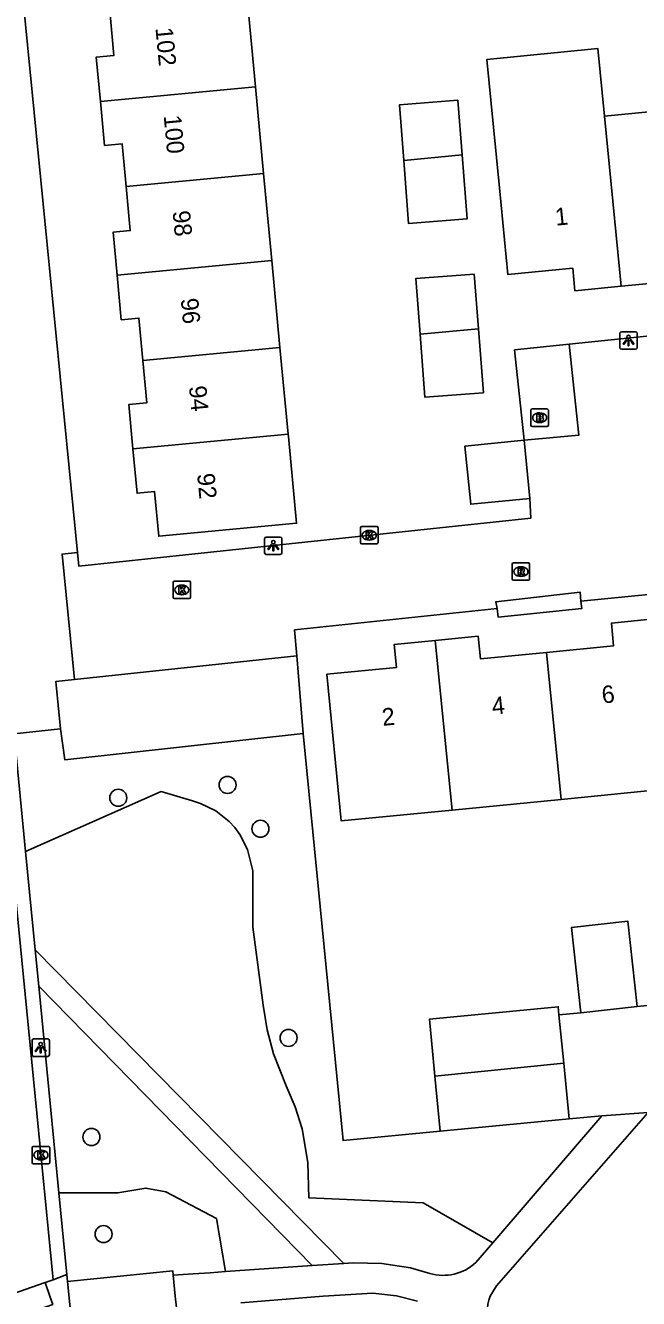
# Model space of a CAD drawing. Extents: x 158461 to 159795, y 387220 to 388672.
# Drawn here: x 159171.8 to 159207, y 387999.9 to 388073 of the extents above; entities that cross this region are included whole.
import ezdxf

# ---------------------------------------------------------------- set-up
doc = ezdxf.new("R2010")
doc.units = 0
for name, color, linetype in [('IMGEO_Boom', 7, 'Continuous'), ('IMGEO_Brandkraan', 7, 'Continuous'), ('IMGEO_Groenvoorziening', 7, 'Continuous'), ('IMGEO_Kolk', 7, 'Continuous'), ('IMGEO_Lichtpunt', 7, 'Continuous'), ('IMGEO_Pand', 7, 'Continuous'), ('IMGEO_Pand_nummerreeks', 7, 'Continuous'), ('IMGEO_Parkeervlak_open', 7, 'Continuous'), ('IMGEO_Rijbaan_lokaal_open', 7, 'Continuous'), ('IMGEO_Rioolput', 7, 'Continuous'), ('IMGEO_Voetpad_halfverhard', 7, 'Continuous'), ('IMGEO_Voetpad_open', 7, 'Continuous')]:
    doc.layers.add(name, color=color, linetype=linetype)

msp = doc.modelspace()

# ---------------------------------------------------------------- linework, layer by layer
at = {"layer": 'IMGEO_Boom'}
for centre in [(159183.387, 388029.351), (159177.115, 388028.614), (159185.278, 388026.837), (159186.888, 388014.825), (159175.574, 388009.137), (159176.271, 388003.563)]:
    msp.add_circle(centre, 0.489, dxfattribs=at)
at = {"layer": 'IMGEO_Brandkraan'}
for p, q in [((159200.803, 388050.013), (159200.803, 388050.865)), ((159200.878, 388050.939), (159201.73, 388050.939)), ((159201.291, 388050.719), (159201.316, 388050.719)), ((159201.804, 388050.865), (159201.804, 388050.013)), ((159201.314, 388050.159), (159201.289, 388050.159)), ((159201.73, 388049.939), (159200.878, 388049.939))]:
    msp.add_line(p, q, dxfattribs=at)
for points in [[(159200.803, 388050.013), (159200.803, 388050.865)], [(159200.878, 388050.939), (159201.73, 388050.939)], [(159201.804, 388050.865), (159201.804, 388050.013)], [(159201.151, 388050.639), (159201.151, 388050.239), (159201.364, 388050.239)], [(159201.382, 388050.639), (159201.151, 388050.639)], [(159201.33, 388050.558), (159201.276, 388050.558), (159201.276, 388050.482)], [(159201.276, 388050.482), (159201.329, 388050.482)], [(159201.338, 388050.406), (159201.276, 388050.406), (159201.276, 388050.325)], [(159201.276, 388050.325), (159201.338, 388050.325)], [(159201.73, 388049.939), (159200.878, 388049.939)]]:
    msp.add_lwpolyline(points, dxfattribs=at)
for centre, radius, start, end in [((159200.88, 388050.863), 0.0765, 91.55205, 178.44795), ((159200.88, 388050.863), 0.0765, 91.55205, 178.44795), ((159201.728, 388050.863), 0.0765, 1.55205, 88.44795), ((159201.728, 388050.863), 0.0765, 1.55205, 88.44795), ((159200.88, 388050.015), 0.0765, 181.55205, 268.44795), ((159200.88, 388050.015), 0.0765, 181.55205, 268.44795), ((159201.331, 388050.52), 0.0379, 267.82845, 90.93552), ((159201.339, 388050.365), 0.0404, 269.87594, 90.50774), ((159201.37, 388050.49), 0.251, 268.66757, 293.53466), ((159201.386, 388050.494), 0.145, 59.4692, 91.53667), ((159201.411, 388050.541), 0.0922, 285.51372, 58.15012), ((159201.416, 388050.349), 0.105, 301.31148, 78.98903), ((159201.728, 388050.015), 0.0765, 271.55205, 358.44795), ((159201.728, 388050.015), 0.0765, 271.55205, 358.44795)]:
    msp.add_arc(centre, radius, start, end, dxfattribs=at)
for centre, major_axis, ratio, start_param, end_param in [((159201.29, 388050.439), (-0.387, 0.002), 0.722429, 4.712389, 7.853982), ((159201.315, 388050.439), (-0.39, 0.002), 0.717154, 1.570796, 4.712389)]:
    msp.add_ellipse(centre, major_axis=major_axis, ratio=ratio, start_param=start_param, end_param=end_param, dxfattribs=at)
at = {"layer": 'IMGEO_Groenvoorziening'}
for points in [[(159187.722, 388032.306), (159190.018, 388008.927), (159195.596, 388009.467)], [(159198.608, 388003.053), (159194.616, 388005.353), (159188.052, 388005.645), (159187.989, 388007.664), (159187.662, 388009.605), (159187.275, 388010.868), (159186.758, 388012.083), (159186.024, 388013.905), (159185.658, 388015.289), (159185.439, 388016.704), (159184.831, 388021.186), (159184.844, 388024.411), (159184.541, 388025.65), (159184.092, 388026.51), (159183.802, 388026.9), (159183.473, 388027.257), (159182.712, 388027.86), (159181.843, 388028.291), (159181.379, 388028.436), (159179.576, 388028.97), (159171.791, 388025.531)], [(159183.277, 388001.405), (159182.757, 388004.452), (159179.852, 388005.984), (159178.706, 388006.201), (159177.095, 388005.937), (159173.704, 388005.93)]]:
    msp.add_lwpolyline(points, dxfattribs=at)
at = {"layer": 'IMGEO_Kolk'}
for p, q in [((159191.099, 388044.188), (159191.951, 388044.188)), ((159191.024, 388043.262), (159191.024, 388044.114)), ((159191.535, 388043.408), (159191.51, 388043.408)), ((159191.512, 388043.968), (159191.537, 388043.968)), ((159192.025, 388044.114), (159192.025, 388043.262)), ((159191.951, 388043.188), (159191.099, 388043.188)), ((159180.263, 388040.124), (159180.263, 388040.976)), ((159180.338, 388041.05), (159181.19, 388041.05)), ((159180.751, 388040.83), (159180.776, 388040.83)), ((159181.264, 388040.976), (159181.264, 388040.124)), ((159181.19, 388040.05), (159180.338, 388040.05)), ((159180.774, 388040.27), (159180.749, 388040.27)), ((159172.177, 388007.674), (159172.177, 388008.526)), ((159172.252, 388008.6), (159173.104, 388008.6)), ((159172.665, 388008.38), (159172.69, 388008.38)), ((159173.178, 388008.526), (159173.178, 388007.674)), ((159173.104, 388007.6), (159172.252, 388007.6)), ((159172.688, 388007.82), (159172.663, 388007.82))]:
    msp.add_line(p, q, dxfattribs=at)
for points in [[(159191.099, 388044.188), (159191.951, 388044.188)], [(159191.024, 388043.262), (159191.024, 388044.114)], [(159191.345, 388043.888), (159191.468, 388043.888), (159191.468, 388043.737), (159191.598, 388043.888), (159191.762, 388043.888), (159191.616, 388043.737), (159191.769, 388043.488), (159191.617, 388043.488), (159191.532, 388043.652), (159191.468, 388043.585), (159191.468, 388043.488), (159191.345, 388043.488), (159191.345, 388043.888)], [(159192.025, 388044.114), (159192.025, 388043.262)], [(159191.951, 388043.188), (159191.099, 388043.188)], [(159180.263, 388040.124), (159180.263, 388040.976)], [(159180.338, 388041.05), (159181.19, 388041.05)], [(159180.584, 388040.75), (159180.707, 388040.75), (159180.707, 388040.599), (159180.837, 388040.75), (159181.001, 388040.75), (159180.855, 388040.599), (159181.008, 388040.35), (159180.856, 388040.35), (159180.771, 388040.514), (159180.707, 388040.447), (159180.707, 388040.35), (159180.584, 388040.35), (159180.584, 388040.75)], [(159181.264, 388040.976), (159181.264, 388040.124)], [(159181.19, 388040.05), (159180.338, 388040.05)], [(159172.177, 388007.674), (159172.177, 388008.526)], [(159172.252, 388008.6), (159173.104, 388008.6)], [(159173.178, 388008.526), (159173.178, 388007.674)], [(159173.104, 388007.6), (159172.252, 388007.6)], [(159172.498, 388008.3), (159172.621, 388008.3), (159172.621, 388008.149), (159172.751, 388008.3), (159172.915, 388008.3), (159172.769, 388008.149), (159172.922, 388007.9), (159172.77, 388007.9), (159172.685, 388008.064), (159172.621, 388007.997), (159172.621, 388007.9), (159172.498, 388007.9), (159172.498, 388008.3)]]:
    msp.add_lwpolyline(points, dxfattribs=at)
for centre, start, end in [((159191.101, 388044.112), 91.55205, 178.44795), ((159191.101, 388044.112), 91.55205, 178.44795), ((159191.949, 388044.112), 1.55205, 88.44795), ((159191.949, 388044.112), 1.55205, 88.44795), ((159191.101, 388043.264), 181.55205, 268.44795), ((159191.101, 388043.264), 181.55205, 268.44795), ((159191.949, 388043.264), 271.55205, 358.44795), ((159191.949, 388043.264), 271.55205, 358.44795), ((159180.34, 388040.974), 91.55205, 178.44795), ((159180.34, 388040.974), 91.55205, 178.44795), ((159181.188, 388040.974), 1.55205, 88.44795), ((159181.188, 388040.974), 1.55205, 88.44795), ((159180.34, 388040.126), 181.55205, 268.44795), ((159180.34, 388040.126), 181.55205, 268.44795), ((159181.188, 388040.126), 271.55205, 358.44795), ((159181.188, 388040.126), 271.55205, 358.44795), ((159172.254, 388008.524), 91.55205, 178.44795), ((159172.254, 388008.524), 91.55205, 178.44795), ((159173.102, 388008.524), 1.55205, 88.44795), ((159173.102, 388008.524), 1.55205, 88.44795), ((159172.254, 388007.676), 181.55205, 268.44795), ((159172.254, 388007.676), 181.55205, 268.44795), ((159173.102, 388007.676), 271.55205, 358.44795), ((159173.102, 388007.676), 271.55205, 358.44795)]:
    msp.add_arc(centre, 0.0765, start, end, dxfattribs=at)
for centre, major_axis, ratio, start_param, end_param in [((159191.511, 388043.688), (-0.387, 0.002), 0.722429, 4.712389, 7.853982), ((159191.536, 388043.688), (-0.39, 0.002), 0.717154, 1.570796, 4.712389), ((159180.75, 388040.55), (-0.387, 0.002), 0.722429, 4.712389, 7.853982), ((159180.775, 388040.55), (-0.39, 0.002), 0.717154, 1.570796, 4.712389), ((159172.664, 388008.1), (-0.387, 0.002), 0.722429, 4.712389, 7.853982), ((159172.689, 388008.1), (-0.39, 0.002), 0.717154, 1.570796, 4.712389)]:
    msp.add_ellipse(centre, major_axis=major_axis, ratio=ratio, start_param=start_param, end_param=end_param, dxfattribs=at)
at = {"layer": 'IMGEO_Lichtpunt'}
for p, q in [((159205.908, 388055.274), (159205.908, 388054.467)), ((159205.908, 388055.274), (159205.908, 388054.467)), ((159206.81, 388055.369), (159206.002, 388055.369)), ((159206.81, 388055.369), (159206.002, 388055.369)), ((159206.904, 388054.467), (159206.904, 388055.274)), ((159206.904, 388054.467), (159206.904, 388055.274)), ((159206.002, 388054.373), (159206.81, 388054.373)), ((159206.002, 388054.373), (159206.81, 388054.373)), ((159185.515, 388043.492), (159185.515, 388042.685)), ((159185.515, 388043.492), (159185.515, 388042.685)), ((159186.417, 388043.587), (159185.609, 388043.587)), ((159186.417, 388043.587), (159185.609, 388043.587)), ((159186.511, 388042.685), (159186.511, 388043.492)), ((159186.511, 388042.685), (159186.511, 388043.492)), ((159185.609, 388042.591), (159186.417, 388042.591)), ((159185.609, 388042.591), (159186.417, 388042.591)), ((159172.164, 388014.67), (159172.164, 388013.863)), ((159172.164, 388014.67), (159172.164, 388013.863)), ((159173.066, 388014.765), (159172.258, 388014.765)), ((159173.066, 388014.765), (159172.258, 388014.765)), ((159173.16, 388013.863), (159173.16, 388014.67)), ((159173.16, 388013.863), (159173.16, 388014.67)), ((159172.258, 388013.769), (159173.066, 388013.769)), ((159172.258, 388013.769), (159173.066, 388013.769))]:
    msp.add_line(p, q, dxfattribs=at)
for points in [[(159206.282, 388054.938), (159206.321, 388054.91), (159206.133, 388054.648), (159206.095, 388054.675), (159206.282, 388054.938)], [(159206.384, 388054.89), (159206.431, 388054.89), (159206.431, 388054.568), (159206.384, 388054.568), (159206.384, 388054.89)], [(159206.494, 388054.91), (159206.532, 388054.937), (159206.719, 388054.675), (159206.68, 388054.647), (159206.494, 388054.91)], [(159185.889, 388043.156), (159185.928, 388043.128), (159185.74, 388042.866), (159185.702, 388042.893), (159185.889, 388043.156)], [(159185.991, 388043.108), (159186.038, 388043.108), (159186.038, 388042.786), (159185.991, 388042.786), (159185.991, 388043.108)], [(159186.101, 388043.128), (159186.139, 388043.155), (159186.326, 388042.893), (159186.287, 388042.865), (159186.101, 388043.128)], [(159172.538, 388014.334), (159172.577, 388014.306), (159172.389, 388014.044), (159172.351, 388014.071), (159172.538, 388014.334)], [(159172.64, 388014.286), (159172.687, 388014.286), (159172.687, 388013.964), (159172.64, 388013.964), (159172.64, 388014.286)], [(159172.75, 388014.306), (159172.788, 388014.333), (159172.975, 388014.071), (159172.936, 388014.043), (159172.75, 388014.306)]]:
    msp.add_lwpolyline(points, dxfattribs=at)
for centre in [(159206.407, 388055.072), (159186.014, 388043.29), (159172.663, 388014.468)]:
    msp.add_circle(centre, 0.0994, dxfattribs=at)
for centre, start, end in [((159206.002, 388055.274), 90, 180), ((159206.002, 388055.274), 90, 180), ((159206.81, 388055.274), 0, 90), ((159206.81, 388055.274), 0, 90), ((159206.002, 388054.467), 180, 270), ((159206.002, 388054.467), 180, 270), ((159206.81, 388054.467), 270, 0), ((159206.81, 388054.467), 270, 360), ((159185.609, 388043.492), 90, 180), ((159185.609, 388043.492), 90, 180), ((159186.417, 388043.492), 0, 90), ((159186.417, 388043.492), 0, 90), ((159185.609, 388042.685), 180, 270), ((159185.609, 388042.685), 180, 270), ((159186.417, 388042.685), 270, 0), ((159186.417, 388042.685), 270, 360), ((159172.258, 388014.67), 90, 180), ((159172.258, 388014.67), 90, 180), ((159173.066, 388014.67), 0, 90), ((159173.066, 388014.67), 0, 90), ((159172.258, 388013.863), 180, 270), ((159172.258, 388013.863), 180, 270), ((159173.066, 388013.863), 270, 0), ((159173.066, 388013.863), 270, 360)]:
    msp.add_arc(centre, 0.0946, start, end, dxfattribs=at)
at = {"layer": 'IMGEO_Pand'}
for points in [[(159176.089, 388068.6), (159175.849, 388071.143), (159176.867, 388071.239), (159176.626, 388073.806), (159181.604, 388074.275), (159184.508, 388074.548), (159184.989, 388069.441)], [(159205.989, 388057.992), (159203.333, 388057.731), (159203.206, 388059.021), (159199.486, 388058.656), (159198.998, 388063.633), (159198.655, 388067.125), (159198.273, 388071.016), (159204.638, 388071.641), (159205.023, 388067.75)], [(159184.989, 388069.441), (159176.089, 388068.6)], [(159184.989, 388069.441), (159185.458, 388064.452)], [(159177.567, 388063.707), (159177.335, 388066.166), (159176.327, 388066.071), (159176.089, 388068.6)], [(159193.5, 388065.211), (159193.251, 388068.402), (159196.605, 388068.664), (159196.85, 388065.528)], [(159205.023, 388067.75), (159211.282, 388068.364)], [(159205.989, 388057.992), (159205.023, 388067.75)], [(159196.85, 388065.528), (159197.137, 388061.851), (159193.783, 388061.589), (159193.5, 388065.211)], [(159193.5, 388065.211), (159196.85, 388065.528)], [(159177.567, 388063.707), (159185.458, 388064.452)], [(159185.458, 388064.452), (159185.928, 388059.464)], [(159177.049, 388058.625), (159176.817, 388061.092), (159177.804, 388061.185), (159177.567, 388063.707)], [(159212.137, 388059.899), (159208.095, 388059.502), (159208.222, 388058.211), (159205.989, 388057.992)], [(159177.049, 388058.625), (159185.928, 388059.464)], [(159185.928, 388059.464), (159186.397, 388054.476)], [(159178.525, 388053.733), (159178.296, 388056.162), (159177.29, 388056.068), (159177.049, 388058.625)], [(159194.439, 388055.235), (159194.19, 388058.426), (159197.544, 388058.688), (159197.789, 388055.551)], [(159197.789, 388055.551), (159198.076, 388051.875), (159194.722, 388051.613), (159194.439, 388055.235)], [(159197.789, 388055.551), (159194.439, 388055.235)], [(159186.397, 388054.476), (159178.525, 388053.733)], [(159186.397, 388054.476), (159186.867, 388049.488)], [(159177.956, 388048.646), (159177.716, 388051.195), (159178.755, 388051.293), (159178.525, 388053.733)], [(159186.867, 388049.488), (159186.879, 388049.357), (159187.348, 388044.379), (159179.443, 388043.635), (159179.202, 388046.195), (159178.195, 388046.1), (159177.956, 388048.646)], [(159186.867, 388049.488), (159177.956, 388048.646)], [(159200.738, 388045.803), (159197.346, 388045.467), (159197.015, 388048.81), (159200.407, 388049.145)], [(159200.407, 388049.145), (159200.738, 388045.803)], [(159207.856, 388038.885), (159205.423, 388038.646), (159205.551, 388037.343), (159201.706, 388036.966)], [(159195.312, 388037.644), (159192.951, 388037.412), (159193.079, 388036.104), (159189.09, 388035.712), (159189.917, 388027.284), (159194.894, 388027.772), (159196.277, 388027.908)], [(159201.706, 388036.966), (159197.909, 388036.593), (159197.782, 388037.886), (159195.312, 388037.644)], [(159195.312, 388037.644), (159196.277, 388027.908)], [(159202.547, 388028.523), (159201.706, 388036.966)], [(159202.547, 388028.523), (159208.837, 388029.14)], [(159196.277, 388027.908), (159202.547, 388028.523)], [(159203.669, 388016.276), (159203.138, 388021.176), (159206.374, 388021.526), (159206.905, 388016.626)], [(159195.289, 388012.633), (159194.973, 388015.901), (159202.369, 388016.617), (159202.413, 388016.158)], [(159203.669, 388016.276), (159206.905, 388016.626)], [(159202.683, 388013.368), (159202.413, 388016.158)], [(159202.683, 388013.368), (159195.289, 388012.633)], [(159202.992, 388010.183), (159202.683, 388013.368)], [(159195.596, 388009.467), (159195.289, 388012.633)], [(159195.596, 388009.467), (159202.992, 388010.183)]]:
    msp.add_lwpolyline(points, dxfattribs=at)
at = {"layer": 'IMGEO_Parkeervlak_open'}
for points in [[(159200.407, 388049.145), (159199.868, 388054.333), (159203.001, 388054.657)], [(159203.671, 388039.908), (159203.718, 388039.481), (159198.917, 388038.988), (159198.863, 388039.475)], [(159187.36, 388036.769), (159187.722, 388032.306)], [(159173.802, 388032.565), (159174.039, 388030.796), (159187.722, 388032.306)]]:
    msp.add_lwpolyline(points, dxfattribs=at)
at = {"layer": 'IMGEO_Rijbaan_lokaal_open'}
for points in [[(159203.001, 388054.657), (159210.047, 388055.386)], [(159203.001, 388054.657), (159203.544, 388049.43), (159200.407, 388049.145)], [(159174.775, 388042.701), (159174.853, 388041.907), (159200.79, 388044.678), (159200.738, 388045.803)], [(159174.595, 388035.406), (159173.888, 388042.606), (159174.775, 388042.701)], [(159203.671, 388039.908), (159211.826, 388040.706)], [(159198.863, 388039.475), (159198.784, 388039.874), (159203.622, 388040.428), (159203.671, 388039.908)], [(159187.36, 388036.769), (159187.24, 388038.252), (159198.863, 388039.475)], [(159174.595, 388035.406), (159187.36, 388036.769)], [(159173.38, 388000.94), (159170.935, 388025.934), (159170.777, 388027.535)], [(159206.905, 388016.626), (159213.251, 388017.28)], [(159202.413, 388016.158), (159203.669, 388016.276)], [(159207.538, 388010.547), (159204.87, 388010.351)], [(159202.992, 388010.183), (159204.87, 388010.351)], [(159157.273, 387995.314), (159170.689, 388000), (159172.914, 388000.777)], [(159172.914, 388000.777), (159173.38, 388000.94)]]:
    msp.add_lwpolyline(points, dxfattribs=at)
at = {"layer": 'IMGEO_Rioolput'}
for p, q in [((159199.729, 388041.176), (159199.729, 388042.028)), ((159199.804, 388042.102), (159200.656, 388042.102)), ((159200.73, 388042.028), (159200.73, 388041.176)), ((159200.24, 388041.322), (159200.215, 388041.322)), ((159200.217, 388041.882), (159200.242, 388041.882)), ((159200.656, 388041.102), (159199.804, 388041.102))]:
    msp.add_line(p, q, dxfattribs=at)
for points in [[(159199.729, 388041.176), (159199.729, 388042.028)], [(159199.804, 388042.102), (159200.656, 388042.102)], [(159200.73, 388042.028), (159200.73, 388041.176)], [(159200.318, 388041.8), (159200.066, 388041.802), (159200.066, 388041.402)], [(159200.066, 388041.402), (159200.19, 388041.402), (159200.19, 388041.564), (159200.201, 388041.564)], [(159200.244, 388041.721), (159200.19, 388041.721), (159200.19, 388041.64)], [(159200.19, 388041.64), (159200.242, 388041.64)], [(159200.248, 388041.535), (159200.319, 388041.402), (159200.459, 388041.402), (159200.394, 388041.528)], [(159200.656, 388041.102), (159199.804, 388041.102)]]:
    msp.add_lwpolyline(points, dxfattribs=at)
for centre, radius, start, end in [((159199.806, 388042.026), 0.0765, 91.55205, 178.44795), ((159199.806, 388042.026), 0.0765, 91.55205, 178.44795), ((159200.654, 388042.026), 0.0765, 1.55205, 88.44795), ((159200.654, 388042.026), 0.0765, 1.55205, 88.44795), ((159200.2, 388041.511), 0.0533, 26.02933, 88.69889), ((159200.226, 388041.829), 0.19, 274.7715, 282.96867), ((159200.25, 388041.625), 0.0964, 77.00612, 93.18647), ((159200.264, 388041.682), 0.0378, 276.66336, 79.67722), ((159200.317, 388041.69), 0.109, 350.36119, 89.41601), ((159200.315, 388041.69), 0.112, 277.58423, 350.98172), ((159200.299, 388041.475), 0.108, 29.51342, 73.79051), ((159199.806, 388041.178), 0.0765, 181.55205, 268.44795), ((159199.806, 388041.178), 0.0765, 181.55205, 268.44795), ((159200.654, 388041.178), 0.0765, 271.55205, 358.44795), ((159200.654, 388041.178), 0.0765, 271.55205, 358.44795)]:
    msp.add_arc(centre, radius, start, end, dxfattribs=at)
for centre, major_axis, ratio, start_param, end_param in [((159200.216, 388041.602), (-0.387, 0.002), 0.722429, 4.712389, 7.853982), ((159200.241, 388041.602), (-0.39, 0.002), 0.717154, 1.570796, 4.712389)]:
    msp.add_ellipse(centre, major_axis=major_axis, ratio=ratio, start_param=start_param, end_param=end_param, dxfattribs=at)
at = {"layer": 'IMGEO_Voetpad_halfverhard'}
for points in [[(159172.343, 388019.879), (159190.054, 388001.876)], [(159172.547, 388017.79), (159188.253, 388001.751)], [(159198.46, 388000), (159198.831, 388000.6), (159207.538, 388010.547)], [(159204.87, 388010.351), (159198.608, 388003.053)], [(159197.643, 388001.928), (159198.608, 388003.053)], [(159188.253, 388001.751), (159183.277, 388001.405)], [(159190.054, 388001.876), (159188.253, 388001.751)], [(159190.054, 388001.876), (159190.603, 388001.914), (159192.252, 388001.875), (159193.883, 388001.626), (159194.998, 388001.3)], [(159180.272, 388001.196), (159181.412, 388001.275), (159182.395, 388001.344), (159183.277, 388001.405)], [(159184.155, 387999.621), (159188.868, 388000), (159191.719, 388000.162), (159193.084, 388000.01), (159194.283, 387999.704)]]:
    msp.add_lwpolyline(points, dxfattribs=at)
for centre, radius, start, end in [((159195.763, 388003.96), 2.768, 253.95039, 312.76236), ((159200.454, 387999.181), 2.155, 157.65611, 208.19929)]:
    msp.add_arc(centre, radius, start, end, dxfattribs=at)
at = {"layer": 'IMGEO_Voetpad_open'}
for points in [[(159171.548, 388075.56), (159174.775, 388042.701)], [(159173.802, 388032.565), (159173.535, 388035.293), (159174.595, 388035.406)], [(159171.791, 388025.531), (159171.133, 388032.279), (159173.802, 388032.565)], [(159172.343, 388019.879), (159171.791, 388025.531)], [(159172.547, 388017.79), (159172.343, 388019.879)], [(159173.704, 388005.93), (159172.547, 388017.79)], [(159174.162, 388001.234), (159173.704, 388005.93)], [(159173.38, 388000.94), (159174.162, 388001.234)], [(159174.2, 388000.848), (159174.162, 388001.234)], [(159180.272, 388001.196), (159180.248, 388001.446), (159174.2, 388000.848)], [(159180.453, 387999.323), (159180.388, 388000), (159180.272, 388001.196)], [(159172.914, 388000.777), (159173.186, 388000), (159173.35, 387999.529), (159157.709, 387994.066), (159157.273, 387995.314)], [(159174.402, 387998.76), (159174.2, 388000.848)]]:
    msp.add_lwpolyline(points, dxfattribs=at)

# ---------------------------------------------------------------- texts
at = {"layer": 'IMGEO_Pand_nummerreeks'}
for s, rotation, p in [('102', 275.33412, (159179.249, 388072.81)), ('100', 275.33412, (159179.72, 388067.776)), ('1', 5.67228, (159202.234, 388061.461)), ('98', 275.33412, (159180.232, 388062.289)), ('96', 275.33412, (159180.702, 388057.264)), ('94', 275.33412, (159181.171, 388052.235)), ('92', 275.33412, (159181.641, 388047.21)), ('6', 5.80576, (159204.916, 388034.024)), ('4', 5.80576, (159198.609, 388033.383)), ('2', 5.80576, (159192.3, 388032.741))]:
    msp.add_text(s, height=1, rotation=rotation, dxfattribs=at).set_placement(p)

doc.saveas('drawing.dxf')
